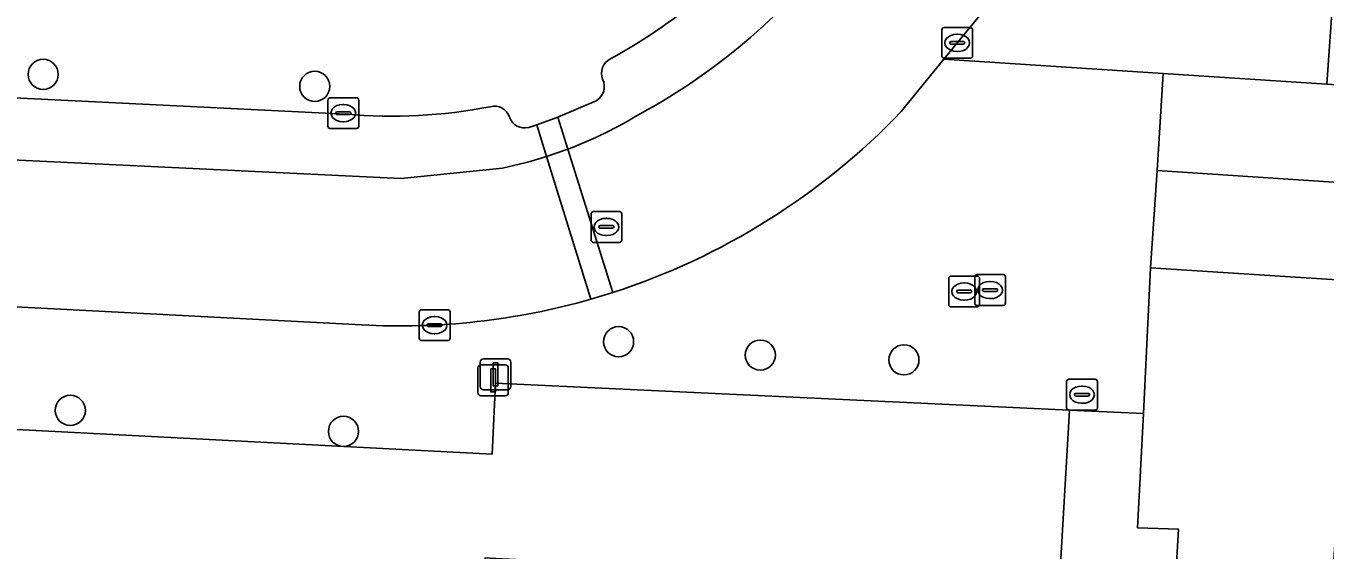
# Model space of a CAD drawing. Extents: x 162989 to 165008, y 383432 to 384338.
# Drawn here: x 164627.87 to 164670.04, y 383588.9 to 383605.93 of the extents above; entities that cross this region are included whole.
import ezdxf

# ---------------------------------------------------------------- set-up
doc = ezdxf.new("R2010")
doc.units = 0
for name, color, linetype in [('IMGEO_Boom', 7, 'Continuous'), ('IMGEO_Brandkraan', 7, 'Continuous'), ('IMGEO_Erf', 7, 'Continuous'), ('IMGEO_Kolk', 7, 'Continuous'), ('IMGEO_Lichtmast', 7, 'Continuous'), ('IMGEO_Pand', 7, 'Continuous'), ('IMGEO_Parkeervlak_open', 7, 'Continuous'), ('IMGEO_Rijbaan_lokaal_open', 7, 'Continuous'), ('IMGEO_Rioolput', 7, 'Continuous'), ('IMGEO_Voetpad_open', 7, 'Continuous')]:
    doc.layers.add(name, color=color, linetype=linetype)

msp = doc.modelspace()

# ---------------------------------------------------------------- linework, layer by layer
at = {"layer": 'IMGEO_Boom'}
for centre in [(164628.423, 383604.356), (164637.239, 383603.966), (164647.103, 383595.671), (164651.703, 383595.236), (164656.365, 383595.081), (164629.303, 383593.44), (164638.172, 383592.758)]:
    msp.add_circle(centre, 0.489, dxfattribs=at)
at = {"layer": 'IMGEO_Brandkraan'}
for p, q in [((164658.662, 383596.924), (164658.662, 383597.776)), ((164658.737, 383597.85), (164659.589, 383597.85)), ((164659.15, 383597.63), (164659.175, 383597.63)), ((164659.663, 383597.776), (164659.663, 383596.924)), ((164658.921, 383597.344), (164658.921, 383597.356)), ((164659.359, 383597.307), (164658.961, 383597.307)), ((164658.964, 383597.393), (164659.362, 383597.393)), ((164659.173, 383597.07), (164659.148, 383597.07)), ((164659.405, 383597.356), (164659.405, 383597.344)), ((164659.589, 383596.85), (164658.737, 383596.85))]:
    msp.add_line(p, q, dxfattribs=at)
for points in [[(164658.662, 383596.924), (164658.662, 383597.776)], [(164658.737, 383597.85), (164659.589, 383597.85)], [(164659.663, 383597.776), (164659.663, 383596.924)], [(164659.589, 383596.85), (164658.737, 383596.85)]]:
    msp.add_lwpolyline(points, dxfattribs=at)
for centre, radius, start, end in [((164658.739, 383597.774), 0.0765, 91.552, 178.448), ((164658.739, 383597.774), 0.0765, 91.552, 178.448), ((164659.587, 383597.774), 0.0765, 1.552, 88.448), ((164659.587, 383597.774), 0.0765, 1.552, 88.448), ((164658.961, 383597.353), 0.0403, 85.8775, 175.7526), ((164658.958, 383597.343), 0.0366, 178.938, 274.7102), ((164659.362, 383597.35), 0.043, 264.8664, 352.4533), ((164659.366, 383597.355), 0.0386, 1.7309, 96.639), ((164658.739, 383596.926), 0.0765, 181.552, 268.448), ((164658.739, 383596.926), 0.0765, 181.552, 268.448), ((164659.587, 383596.926), 0.0765, 271.552, 358.448), ((164659.587, 383596.926), 0.0765, 271.552, 358.448)]:
    msp.add_arc(centre, radius, start, end, dxfattribs=at)
for centre, major_axis, ratio, start_param, end_param in [((164659.149, 383597.35), (-0.387, 0.002), 0.722429, 4.712389, 7.853982), ((164659.174, 383597.35), (-0.39, 0.002), 0.717154, 1.570796, 4.712389)]:
    msp.add_ellipse(centre, major_axis=major_axis, ratio=ratio, start_param=start_param, end_param=end_param, dxfattribs=at)
at = {"layer": 'IMGEO_Erf'}
for points in [[(164670.098, 383585.085), (164670.391, 383589.583), (164670.691, 383594.199), (164676.991, 383593.79), (164677.146, 383596.164), (164677.433, 383600.548), (164670.985, 383600.976), (164670.974, 383600.81), (164670.769, 383597.657), (164664.375, 383598.073), (164664.138, 383593.339), (164663.953, 383589.629), (164665.278, 383589.584), (164664.691, 383579.554)], [(164624.716, 383586.043), (164629.261, 383585.808), (164633.806, 383585.572), (164638.351, 383585.337), (164642.583, 383585.118), (164642.766, 383588.649), (164642.93, 383588.641), (164643.123, 383588.631), (164647.625, 383588.397), (164652.169, 383588.162), (164656.714, 383587.926), (164661.404, 383587.683), (164661.737, 383593.451), (164643.107, 383594.323), (164643.003, 383592.022), (164615.859, 383593.428)]]:
    msp.add_lwpolyline(points, dxfattribs=at)
at = {"layer": 'IMGEO_Kolk'}
for p, q in [((164657.595, 383604.952), (164657.595, 383605.804)), ((164657.67, 383605.878), (164658.522, 383605.878)), ((164658.083, 383605.658), (164658.108, 383605.658)), ((164658.596, 383605.804), (164658.596, 383604.952)), ((164657.854, 383605.372), (164657.854, 383605.384)), ((164658.292, 383605.335), (164657.894, 383605.335)), ((164657.897, 383605.421), (164658.295, 383605.421)), ((164658.106, 383605.098), (164658.081, 383605.098)), ((164658.338, 383605.384), (164658.338, 383605.372)), ((164658.522, 383604.878), (164657.67, 383604.878)), ((164637.666, 383602.671), (164637.666, 383603.523)), ((164637.741, 383603.597), (164638.593, 383603.597)), ((164638.667, 383603.523), (164638.667, 383602.671)), ((164637.925, 383603.091), (164637.925, 383603.103)), ((164638.363, 383603.054), (164637.965, 383603.054)), ((164637.968, 383603.14), (164638.366, 383603.14)), ((164638.154, 383603.377), (164638.179, 383603.377)), ((164638.409, 383603.103), (164638.409, 383603.091)), ((164638.593, 383602.597), (164637.741, 383602.597)), ((164638.177, 383602.817), (164638.152, 383602.817)), ((164657.821, 383596.875), (164657.821, 383597.727)), ((164657.896, 383597.801), (164658.748, 383597.801)), ((164658.309, 383597.581), (164658.334, 383597.581)), ((164658.822, 383597.727), (164658.822, 383596.875)), ((164658.08, 383597.295), (164658.08, 383597.307)), ((164658.518, 383597.258), (164658.12, 383597.258)), ((164658.123, 383597.344), (164658.521, 383597.344)), ((164658.564, 383597.307), (164658.564, 383597.295)), ((164640.705, 383596.708), (164641.557, 383596.708)), ((164658.748, 383596.801), (164657.896, 383596.801)), ((164658.332, 383597.021), (164658.307, 383597.021)), ((164640.63, 383595.782), (164640.63, 383596.634)), ((164640.932, 383596.251), (164641.33, 383596.251)), ((164641.118, 383596.488), (164641.143, 383596.488)), ((164641.631, 383596.634), (164641.631, 383595.782)), ((164640.889, 383596.202), (164640.889, 383596.214)), ((164641.327, 383596.165), (164640.929, 383596.165)), ((164641.141, 383595.928), (164641.116, 383595.928)), ((164641.373, 383596.214), (164641.373, 383596.202)), ((164641.557, 383595.708), (164640.705, 383595.708))]:
    msp.add_line(p, q, dxfattribs=at)
for points in [[(164657.595, 383604.952), (164657.595, 383605.804)], [(164657.67, 383605.878), (164658.522, 383605.878)], [(164658.596, 383605.804), (164658.596, 383604.952)], [(164658.522, 383604.878), (164657.67, 383604.878)], [(164637.666, 383602.671), (164637.666, 383603.523)], [(164637.741, 383603.597), (164638.593, 383603.597)], [(164638.667, 383603.523), (164638.667, 383602.671)], [(164638.593, 383602.597), (164637.741, 383602.597)], [(164657.821, 383596.875), (164657.821, 383597.727)], [(164657.896, 383597.801), (164658.748, 383597.801)], [(164658.822, 383597.727), (164658.822, 383596.875)], [(164640.705, 383596.708), (164641.557, 383596.708)], [(164658.748, 383596.801), (164657.896, 383596.801)], [(164640.63, 383595.782), (164640.63, 383596.634)], [(164641.631, 383596.634), (164641.631, 383595.782)], [(164641.557, 383595.708), (164640.705, 383595.708)]]:
    msp.add_lwpolyline(points, dxfattribs=at)
for centre, radius, start, end in [((164657.672, 383605.802), 0.0765, 91.552, 178.448), ((164657.672, 383605.802), 0.0765, 91.552, 178.448), ((164658.52, 383605.802), 0.0765, 1.552, 88.448), ((164658.52, 383605.802), 0.0765, 1.552, 88.448), ((164657.894, 383605.381), 0.0403, 85.8775, 175.7526), ((164657.891, 383605.371), 0.0366, 178.938, 274.7102), ((164658.295, 383605.378), 0.043, 264.8664, 352.4533), ((164658.299, 383605.383), 0.0386, 1.7309, 96.639), ((164657.672, 383604.954), 0.0765, 181.552, 268.448), ((164657.672, 383604.954), 0.0765, 181.552, 268.448), ((164658.52, 383604.954), 0.0765, 271.552, 358.448), ((164658.52, 383604.954), 0.0765, 271.552, 358.448), ((164637.743, 383603.521), 0.0765, 91.552, 178.448), ((164637.743, 383603.521), 0.0765, 91.552, 178.448), ((164638.591, 383603.521), 0.0765, 1.552, 88.448), ((164638.591, 383603.521), 0.0765, 1.552, 88.448), ((164637.965, 383603.1), 0.0403, 85.8775, 175.7526), ((164637.962, 383603.09), 0.0366, 178.938, 274.7102), ((164638.366, 383603.097), 0.043, 264.8664, 352.4533), ((164638.37, 383603.102), 0.0386, 1.7309, 96.639), ((164637.743, 383602.673), 0.0765, 181.552, 268.448), ((164637.743, 383602.673), 0.0765, 181.552, 268.448), ((164638.591, 383602.673), 0.0765, 271.552, 358.448), ((164638.591, 383602.673), 0.0765, 271.552, 358.448), ((164657.898, 383597.725), 0.0765, 91.552, 178.448), ((164657.898, 383597.725), 0.0765, 91.552, 178.448), ((164658.746, 383597.725), 0.0765, 1.552, 88.448), ((164658.746, 383597.725), 0.0765, 1.552, 88.448), ((164658.12, 383597.304), 0.0403, 85.8775, 175.7526), ((164658.117, 383597.294), 0.0366, 178.938, 274.7102), ((164658.521, 383597.301), 0.043, 264.8664, 352.4533), ((164658.525, 383597.306), 0.0386, 1.7309, 96.639), ((164640.707, 383596.632), 0.0765, 91.552, 178.448), ((164640.707, 383596.632), 0.0765, 91.552, 178.448), ((164641.555, 383596.632), 0.0765, 1.552, 88.448), ((164641.555, 383596.632), 0.0765, 1.552, 88.448), ((164657.898, 383596.877), 0.0765, 181.552, 268.448), ((164657.898, 383596.877), 0.0765, 181.552, 268.448), ((164658.746, 383596.877), 0.0765, 271.552, 358.448), ((164658.746, 383596.877), 0.0765, 271.552, 358.448), ((164640.929, 383596.211), 0.0403, 85.8775, 175.7526), ((164641.334, 383596.213), 0.0386, 1.7309, 96.639), ((164640.926, 383596.201), 0.0366, 178.938, 274.7102), ((164641.33, 383596.208), 0.043, 264.8664, 352.4533), ((164640.707, 383595.784), 0.0765, 181.552, 268.448), ((164640.707, 383595.784), 0.0765, 181.552, 268.448), ((164641.555, 383595.784), 0.0765, 271.552, 358.448), ((164641.555, 383595.784), 0.0765, 271.552, 358.448)]:
    msp.add_arc(centre, radius, start, end, dxfattribs=at)
for centre, major_axis, ratio, start_param, end_param in [((164658.082, 383605.378), (-0.387, 0.002), 0.722429, 4.712389, 7.853982), ((164658.107, 383605.378), (-0.39, 0.002), 0.717154, 1.570796, 4.712389), ((164638.153, 383603.097), (-0.387, 0.002), 0.722429, 4.712389, 7.853982), ((164638.178, 383603.097), (-0.39, 0.002), 0.717154, 1.570796, 4.712389), ((164658.308, 383597.301), (-0.387, 0.002), 0.722429, 4.712389, 7.853982), ((164658.333, 383597.301), (-0.39, 0.002), 0.717154, 1.570796, 4.712389), ((164641.117, 383596.208), (-0.387, 0.002), 0.722429, 4.712389, 7.853982), ((164641.142, 383596.208), (-0.39, 0.002), 0.717154, 1.570796, 4.712389)]:
    msp.add_ellipse(centre, major_axis=major_axis, ratio=ratio, start_param=start_param, end_param=end_param, dxfattribs=at)
at = {"layer": 'IMGEO_Lichtmast'}
for p, q in [((164642.612, 383594.211), (164642.612, 383595.011)), ((164642.612, 383595.011), (164642.612, 383594.211)), ((164642.712, 383595.111), (164643.502, 383595.111)), ((164643.502, 383595.111), (164642.712, 383595.111)), ((164643.602, 383595.011), (164643.602, 383594.211)), ((164643.602, 383594.211), (164643.602, 383595.011)), ((164642.533, 383594.016), (164642.533, 383594.816)), ((164642.533, 383594.816), (164642.533, 383594.016)), ((164642.633, 383594.916), (164643.423, 383594.916)), ((164643.423, 383594.916), (164642.633, 383594.916)), ((164643.523, 383594.816), (164643.523, 383594.016)), ((164643.523, 383594.016), (164643.523, 383594.816)), ((164643.423, 383593.916), (164642.633, 383593.916)), ((164642.633, 383593.916), (164643.423, 383593.916)), ((164643.502, 383594.111), (164642.712, 383594.111)), ((164642.712, 383594.111), (164643.502, 383594.111))]:
    msp.add_line(p, q, dxfattribs=at)
for points in [[(164643.032, 383594.986), (164643.182, 383594.986), (164643.182, 383594.236), (164643.032, 383594.236), (164643.032, 383594.986)], [(164642.953, 383594.791), (164643.103, 383594.791), (164643.103, 383594.041), (164642.953, 383594.041), (164642.953, 383594.791)]]:
    msp.add_lwpolyline(points, dxfattribs=at)
for centre, start, end in [((164642.712, 383595.011), 90, 180), ((164642.712, 383595.011), 90, 180), ((164643.502, 383595.011), 0, 90), ((164643.502, 383595.011), 360, 90), ((164642.633, 383594.816), 90, 180), ((164642.633, 383594.816), 90, 180), ((164643.423, 383594.816), 0, 90), ((164643.423, 383594.816), 360, 90), ((164642.712, 383594.211), 180, 270), ((164642.712, 383594.211), 180, 270), ((164643.502, 383594.211), 270, 0), ((164643.502, 383594.211), 270, 0), ((164642.633, 383594.016), 180, 270), ((164642.633, 383594.016), 180, 270), ((164643.423, 383594.016), 270, 0), ((164643.423, 383594.016), 270, 0)]:
    msp.add_arc(centre, 0.1, start, end, dxfattribs=at)
at = {"layer": 'IMGEO_Pand'}
for points in [[(164671.179, 383603.963), (164670.094, 383604.034), (164664.786, 383604.379), (164664.581, 383601.228), (164670.974, 383600.81), (164670.985, 383600.976)], [(164664.581, 383601.228), (164664.375, 383598.073), (164670.769, 383597.657), (164670.974, 383600.81)]]:
    msp.add_lwpolyline(points, close=True, dxfattribs=at)
at = {"layer": 'IMGEO_Parkeervlak_open'}
for points in [[(164638.249, 383603.068), (164623.292, 383603.804)], [(164646.376, 383603.499), (164645.133, 383602.96), (164645.457, 383601.926)], [(164622.251, 383602.861), (164622.217, 383601.823), (164640.044, 383600.971), (164643.335, 383601.313)], [(164644.763, 383601.685), (164644.444, 383602.714), (164644.184, 383602.63)]]:
    msp.add_lwpolyline(points, dxfattribs=at)
msp.add_lwpolyline([(164645.133, 383602.96), (164644.444, 383602.714), (164644.763, 383601.685), (164645.457, 383601.926)], close=True, dxfattribs=at)
for centre, radius, start, end in [((164638.075, 383620.941), 18.312, 298.583, 323.2472), ((164638.088, 383620.926), 20.323, 298.5742, 323.2579), ((164647.069, 383604.393), 0.522, 116.4391, 202.2035), ((164646.108, 383603.959), 0.533, 300.2239, 26.3927), ((164639.765, 383619.626), 16.627, 264.7681, 281.0321), ((164643.081, 383602.827), 0.497, 16.3292, 105.6253), ((164640.553, 383614.898), 13.868, 290.7076, 301.5418), ((164644.057, 383603.145), 0.53, 199.5756, 283.8338), ((164640.559, 383614.896), 13.864, 281.5507, 287.6519)]:
    msp.add_arc(centre, radius, start, end, dxfattribs=at)
at = {"layer": 'IMGEO_Rijbaan_lokaal_open'}
for points in [[(164656.279, 383603.148), (164657.665, 383604.85), (164659.521, 383607.128), (164665.142, 383614.03)], [(164643.335, 383601.313), (164640.044, 383600.971), (164622.217, 383601.823), (164622.251, 383602.861), (164615.664, 383603.188), (164615.448, 383597.429), (164638.76, 383596.219)], [(164645.457, 383601.926), (164646.916, 383597.269)], [(164646.2, 383597.051), (164644.763, 383601.685)]]:
    msp.add_lwpolyline(points, dxfattribs=at)
msp.add_lwpolyline([(164645.457, 383601.926), (164644.763, 383601.685), (164646.2, 383597.051), (164646.916, 383597.269)], close=True, dxfattribs=at)
for centre, radius, start, end in [((164638.088, 383620.926), 20.323, 298.5742, 323.2579), ((164640.553, 383614.898), 13.868, 290.7076, 301.5418), ((164639.966, 383618.733), 22.562, 287.942, 316.3071), ((164640.559, 383614.896), 13.864, 281.5507, 287.6519), ((164640.01, 383618.726), 22.542, 266.8221, 285.9394)]:
    msp.add_arc(centre, radius, start, end, dxfattribs=at)
at = {"layer": 'IMGEO_Rioolput'}
for p, q in [((164646.207, 383598.973), (164646.207, 383599.825)), ((164646.282, 383599.899), (164647.134, 383599.899)), ((164646.695, 383599.679), (164646.72, 383599.679)), ((164647.208, 383599.825), (164647.208, 383598.973)), ((164646.466, 383599.393), (164646.466, 383599.405)), ((164646.904, 383599.356), (164646.506, 383599.356)), ((164646.509, 383599.442), (164646.907, 383599.442)), ((164646.95, 383599.405), (164646.95, 383599.393)), ((164647.134, 383598.899), (164646.282, 383598.899)), ((164646.718, 383599.119), (164646.693, 383599.119)), ((164661.646, 383593.524), (164661.646, 383594.376)), ((164661.721, 383594.45), (164662.573, 383594.45)), ((164662.134, 383594.23), (164662.159, 383594.23)), ((164662.647, 383594.376), (164662.647, 383593.524)), ((164661.905, 383593.944), (164661.905, 383593.956)), ((164662.343, 383593.907), (164661.945, 383593.907)), ((164661.948, 383593.993), (164662.346, 383593.993)), ((164662.389, 383593.956), (164662.389, 383593.944)), ((164662.573, 383593.45), (164661.721, 383593.45)), ((164662.157, 383593.67), (164662.132, 383593.67))]:
    msp.add_line(p, q, dxfattribs=at)
for points in [[(164646.207, 383598.973), (164646.207, 383599.825)], [(164646.282, 383599.899), (164647.134, 383599.899)], [(164647.208, 383599.825), (164647.208, 383598.973)], [(164647.134, 383598.899), (164646.282, 383598.899)], [(164661.646, 383593.524), (164661.646, 383594.376)], [(164661.721, 383594.45), (164662.573, 383594.45)], [(164662.647, 383594.376), (164662.647, 383593.524)], [(164662.573, 383593.45), (164661.721, 383593.45)]]:
    msp.add_lwpolyline(points, dxfattribs=at)
for centre, radius, start, end in [((164646.284, 383599.823), 0.0765, 91.552, 178.448), ((164646.284, 383599.823), 0.0765, 91.552, 178.448), ((164647.132, 383599.823), 0.0765, 1.552, 88.448), ((164647.132, 383599.823), 0.0765, 1.552, 88.448), ((164646.506, 383599.402), 0.0403, 85.8775, 175.7526), ((164646.503, 383599.392), 0.0366, 178.938, 274.7102), ((164646.907, 383599.399), 0.043, 264.8664, 352.4533), ((164646.911, 383599.404), 0.0386, 1.7309, 96.639), ((164646.284, 383598.975), 0.0765, 181.552, 268.448), ((164646.284, 383598.975), 0.0765, 181.552, 268.448), ((164647.132, 383598.975), 0.0765, 271.552, 358.448), ((164647.132, 383598.975), 0.0765, 271.552, 358.448), ((164661.723, 383594.374), 0.0765, 91.552, 178.448), ((164661.723, 383594.374), 0.0765, 91.552, 178.448), ((164662.571, 383594.374), 0.0765, 1.552, 88.448), ((164662.571, 383594.374), 0.0765, 1.552, 88.448), ((164661.945, 383593.953), 0.0403, 85.8775, 175.7526), ((164661.942, 383593.943), 0.0366, 178.938, 274.7102), ((164662.346, 383593.95), 0.043, 264.8664, 352.4533), ((164662.35, 383593.955), 0.0386, 1.7309, 96.639), ((164661.723, 383593.526), 0.0765, 181.552, 268.448), ((164661.723, 383593.526), 0.0765, 181.552, 268.448), ((164662.571, 383593.526), 0.0765, 271.552, 358.448), ((164662.571, 383593.526), 0.0765, 271.552, 358.448)]:
    msp.add_arc(centre, radius, start, end, dxfattribs=at)
for centre, major_axis, ratio, start_param, end_param in [((164646.694, 383599.399), (-0.387, 0.002), 0.722429, 4.712389, 7.853982), ((164646.719, 383599.399), (-0.39, 0.002), 0.717154, 1.570796, 4.712389), ((164662.133, 383593.95), (-0.387, 0.002), 0.722429, 4.712389, 7.853982), ((164662.158, 383593.95), (-0.39, 0.002), 0.717154, 1.570796, 4.712389)]:
    msp.add_ellipse(centre, major_axis=major_axis, ratio=ratio, start_param=start_param, end_param=end_param, dxfattribs=at)
at = {"layer": 'IMGEO_Voetpad_open'}
for points in [[(164676.129, 383616.607), (164679.096, 383616.542), (164679.569, 383625.09), (164677.994, 383625.156), (164677.696, 383620.578), (164674.802, 383620.766), (164674.633, 383618.171), (164672.687, 383618.297), (164672.388, 383613.706), (164669.544, 383613.891), (164669.378, 383611.346), (164667.282, 383611.482), (164666.967, 383606.642), (164659.521, 383607.128), (164657.665, 383604.85), (164664.786, 383604.379), (164670.094, 383604.034), (164670.275, 383606.66), (164670.49, 383609.973), (164673.773, 383609.759), (164675.627, 383609.668)], [(164665.278, 383589.584), (164663.953, 383589.629), (164664.138, 383593.339), (164661.737, 383593.451), (164661.404, 383587.683), (164660.939, 383578.712), (164662.941, 383578.587), (164664.963, 383573.473), (164668.136, 383565.448), (164669.976, 383566.195), (164664.691, 383579.554)]]:
    msp.add_lwpolyline(points, close=True, dxfattribs=at)
for points in [[(164583.19, 383597.473), (164592.412, 383596.975), (164595.745, 383596.804), (164595.556, 383593.106), (164597.566, 383593.079), (164615.767, 383592.178), (164615.859, 383593.428), (164643.003, 383592.022), (164643.107, 383594.323), (164661.737, 383593.451), (164664.138, 383593.339), (164664.375, 383598.073), (164664.581, 383601.228), (164664.786, 383604.379), (164657.665, 383604.85), (164656.279, 383603.148)], [(164623.292, 383603.804), (164638.249, 383603.068)], [(164644.184, 383602.63), (164644.444, 383602.714), (164645.133, 383602.96), (164646.376, 383603.499)], [(164638.76, 383596.219), (164615.448, 383597.429), (164614.789, 383597.463), (164590.064, 383598.746)], [(164646.916, 383597.269), (164646.2, 383597.051)]]:
    msp.add_lwpolyline(points, dxfattribs=at)
for centre, radius, start, end in [((164638.075, 383620.941), 18.312, 298.583, 323.2472), ((164647.069, 383604.393), 0.522, 116.4391, 202.2035), ((164646.108, 383603.959), 0.533, 300.2239, 26.3927), ((164639.765, 383619.626), 16.627, 264.7681, 281.0321), ((164643.081, 383602.827), 0.497, 16.3292, 105.6253), ((164639.966, 383618.733), 22.562, 287.942, 316.3071), ((164644.057, 383603.145), 0.53, 199.5756, 283.8338), ((164640.01, 383618.726), 22.542, 266.8221, 285.9394)]:
    msp.add_arc(centre, radius, start, end, dxfattribs=at)

doc.saveas('drawing.dxf')
